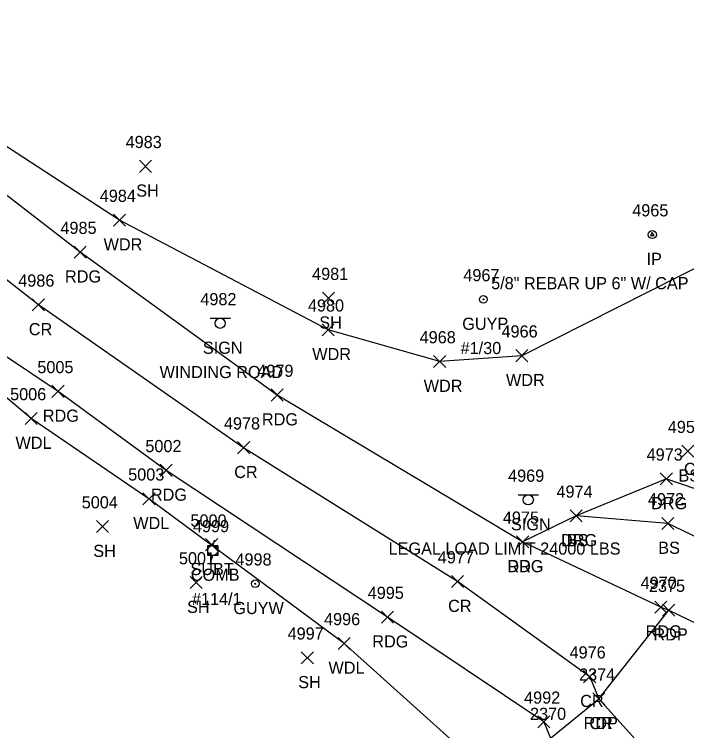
# Model space of a CAD drawing. Extents: x 1653135 to 1655489, y 602711 to 605684.
# Drawn here: x 1653546.7 to 1653657.5, y 605259.9 to 605377.9 of the extents above; entities that cross this region are included whole.
import ezdxf

# ---------------------------------------------------------------- set-up
doc = ezdxf.new("R2010")
doc.units = 0
for name, color, linetype in [('L_A', 7, 'Continuous'), ('L_I', 7, 'Continuous'), ('L_TIC', 7, 'Continuous'), ('LAWA', 7, 'Continuous'), ('LELB', 7, 'Continuous'), ('M_A', 7, 'Continuous'), ('M_C', 7, 'Continuous'), ('M_I', 7, 'Continuous'), ('MPIR', 7, 'Continuous'), ('P_A', 7, 'Continuous'), ('P_I', 7, 'Continuous'), ('P_TIC', 7, 'Continuous'), ('PET', 7, 'Continuous'), ('PEU', 7, 'Continuous'), ('PRC', 7, 'Continuous'), ('R_A', 7, 'Continuous'), ('R_I', 7, 'Continuous'), ('R_TIC', 7, 'Continuous'), ('RDG', 7, 'Continuous'), ('S_A', 7, 'Continuous'), ('S_C', 7, 'Continuous'), ('S_I', 7, 'Continuous'), ('SSGN', 7, 'Continuous'), ('U_A', 7, 'Continuous'), ('U_C', 7, 'Continuous'), ('U_I', 7, 'Continuous'), ('U_TIC', 7, 'Continuous'), ('UP', 7, 'Continuous'), ('UPGW', 7, 'Continuous')]:
    doc.layers.add(name, color=color, linetype=linetype)

msp = doc.modelspace()

# ---------------------------------------------------------------- linework, layer by layer
at = {"layer": 'L_TIC'}
for points in [[(1653567.32, 605351.87), (1653569.32, 605353.87)], [(1653569.32, 605351.87), (1653567.32, 605353.87)], [(1653567.32, 605351.87), (1653569.32, 605353.87)], [(1653569.32, 605351.87), (1653567.32, 605353.87)], [(1653563.06, 605343.01), (1653565.06, 605345.01)], [(1653565.06, 605343.01), (1653563.06, 605345.01)], [(1653563.06, 605343.01), (1653565.06, 605345.01)], [(1653565.06, 605343.01), (1653563.06, 605345.01)], [(1653597.47, 605330.15), (1653599.47, 605332.15)], [(1653599.47, 605330.15), (1653597.47, 605332.15)], [(1653597.47, 605330.15), (1653599.47, 605332.15)], [(1653599.47, 605330.15), (1653597.47, 605332.15)], [(1653597.43, 605324.95), (1653599.43, 605326.95)], [(1653599.43, 605324.95), (1653597.43, 605326.95)], [(1653597.43, 605324.95), (1653599.43, 605326.95)], [(1653599.43, 605324.95), (1653597.43, 605326.95)], [(1653615.8, 605319.72), (1653617.8, 605321.72)], [(1653617.8, 605319.72), (1653615.8, 605321.72)], [(1653615.8, 605319.72), (1653617.8, 605321.72)], [(1653617.8, 605319.72), (1653615.8, 605321.72)], [(1653629.34, 605320.68), (1653631.34, 605322.68)], [(1653631.34, 605320.68), (1653629.34, 605322.68)], [(1653629.34, 605320.68), (1653631.34, 605322.68)], [(1653631.34, 605320.68), (1653629.34, 605322.68)], [(1653548.5, 605310.34), (1653550.5, 605312.34)], [(1653550.5, 605310.34), (1653548.5, 605312.34)], [(1653548.5, 605310.34), (1653550.5, 605312.34)], [(1653550.5, 605310.34), (1653548.5, 605312.34)], [(1653656.68, 605304.95), (1653658.68, 605306.95)], [(1653658.68, 605304.95), (1653656.68, 605306.95)], [(1653656.68, 605304.95), (1653658.68, 605306.95)], [(1653658.68, 605304.95), (1653656.68, 605306.95)], [(1653567.9, 605297.12), (1653569.9, 605299.12)], [(1653569.9, 605297.12), (1653567.9, 605299.12)], [(1653567.9, 605297.12), (1653569.9, 605299.12)], [(1653569.9, 605297.12), (1653567.9, 605299.12)], [(1653638.29, 605294.3), (1653640.29, 605296.3)], [(1653640.29, 605294.3), (1653638.29, 605296.3)], [(1653638.29, 605294.3), (1653640.29, 605296.3)], [(1653640.29, 605294.3), (1653638.29, 605296.3)], [(1653560.25, 605292.54), (1653562.25, 605294.54)], [(1653562.25, 605292.54), (1653560.25, 605294.54)], [(1653560.25, 605292.54), (1653562.25, 605294.54)], [(1653562.25, 605292.54), (1653560.25, 605294.54)], [(1653653.36, 605293.05), (1653655.36, 605295.05)], [(1653655.36, 605293.05), (1653653.36, 605295.05)], [(1653653.36, 605293.05), (1653655.36, 605295.05)], [(1653655.36, 605293.05), (1653653.36, 605295.05)], [(1653575.69, 605283.32), (1653577.69, 605285.32)], [(1653577.69, 605283.32), (1653575.69, 605285.32)], [(1653575.69, 605283.32), (1653577.69, 605285.32)], [(1653577.69, 605283.32), (1653575.69, 605285.32)], [(1653600.06, 605273.3), (1653602.06, 605275.3)], [(1653602.06, 605273.3), (1653600.06, 605275.3)], [(1653600.06, 605273.3), (1653602.06, 605275.3)], [(1653602.06, 605273.3), (1653600.06, 605275.3)], [(1653594, 605270.93), (1653596, 605272.93)], [(1653596, 605270.93), (1653594, 605272.93)], [(1653594, 605270.93), (1653596, 605272.93)], [(1653596, 605270.93), (1653594, 605272.93)]]:
    msp.add_lwpolyline(points, dxfattribs=at)
at = {"layer": 'LAWA'}
for points in [[(1653685.62, 605322.04), (1653670.88, 605332.32), (1653661.72, 605337.52), (1653630.34, 605321.68), (1653616.8, 605320.72), (1653598.43, 605325.95), (1653564.06, 605344.01), (1653534.85, 605363.01), (1653505.82, 605383.05), (1653484.9, 605402.84), (1653463.33, 605422.4), (1653441.69, 605442.64), (1653418.02, 605465.09), (1653400.64, 605492.12), (1653388.1, 605504.01)], [(1653625.01, 605252.79), (1653601.06, 605274.3), (1653568.9, 605298.12), (1653549.5, 605311.34), (1653532.98, 605325.2), (1653522.52, 605320.77)]]:
    msp.add_lwpolyline(points, dxfattribs=at)
at = {"layer": 'LELB'}
msp.add_lwpolyline([(1653671.12, 605286.01), (1653654.36, 605294.05), (1653639.29, 605295.3)], dxfattribs=at)
at = {"layer": 'MPIR'}
msp.add_lwpolyline([(1653651.82, 605341.95), (1653651.53, 605341.45), (1653652.11, 605341.45)], close=True, dxfattribs=at)
msp.add_circle((1653651.82, 605341.62), 0.667, dxfattribs=at)
at = {"layer": 'P_TIC'}
for points in [[(1653556.58, 605337.73), (1653558.58, 605339.73)], [(1653558.58, 605337.73), (1653556.58, 605339.73)], [(1653556.58, 605337.73), (1653558.58, 605339.73)], [(1653558.58, 605337.73), (1653556.58, 605339.73)], [(1653549.68, 605329.05), (1653551.68, 605331.05)], [(1653551.68, 605329.05), (1653549.68, 605331.05)], [(1653549.68, 605329.05), (1653551.68, 605331.05)], [(1653551.68, 605329.05), (1653549.68, 605331.05)], [(1653552.93, 605314.8), (1653554.93, 605316.8)], [(1653554.93, 605314.8), (1653552.93, 605316.8)], [(1653552.93, 605314.8), (1653554.93, 605316.8)], [(1653554.93, 605314.8), (1653552.93, 605316.8)], [(1653589.02, 605314.2), (1653591.02, 605316.2)], [(1653591.02, 605314.2), (1653589.02, 605316.2)], [(1653589.02, 605314.2), (1653591.02, 605316.2)], [(1653591.02, 605314.2), (1653589.02, 605316.2)], [(1653583.5, 605305.53), (1653585.5, 605307.53)], [(1653585.5, 605305.53), (1653583.5, 605307.53)], [(1653583.5, 605305.53), (1653585.5, 605307.53)], [(1653585.5, 605305.53), (1653583.5, 605307.53)], [(1653570.73, 605301.8), (1653572.73, 605303.8)], [(1653572.73, 605301.8), (1653570.73, 605303.8)], [(1653570.73, 605301.8), (1653572.73, 605303.8)], [(1653572.73, 605301.8), (1653570.73, 605303.8)], [(1653629.46, 605290.02), (1653631.46, 605292.02)], [(1653631.46, 605290.02), (1653629.46, 605292.02)], [(1653629.46, 605290.02), (1653631.46, 605292.02)], [(1653631.46, 605290.02), (1653629.46, 605292.02)], [(1653618.74, 605283.48), (1653620.74, 605285.48)], [(1653620.74, 605283.48), (1653618.74, 605285.48)], [(1653618.74, 605283.48), (1653620.74, 605285.48)], [(1653620.74, 605283.48), (1653618.74, 605285.48)], [(1653652.23, 605279.28), (1653654.23, 605281.28)], [(1653654.23, 605279.28), (1653652.23, 605281.28)], [(1653652.23, 605279.28), (1653654.23, 605281.28)], [(1653654.23, 605279.28), (1653652.23, 605281.28)], [(1653653.52, 605278.78), (1653655.52, 605280.78)], [(1653655.52, 605278.78), (1653653.52, 605280.78)], [(1653653.52, 605278.78), (1653655.52, 605280.78)], [(1653655.52, 605278.78), (1653653.52, 605280.78)], [(1653607.2, 605277.63), (1653609.2, 605279.63)], [(1653609.2, 605277.63), (1653607.2, 605279.63)], [(1653607.2, 605277.63), (1653609.2, 605279.63)], [(1653609.2, 605277.63), (1653607.2, 605279.63)], [(1653640.51, 605267.82), (1653642.51, 605269.82)], [(1653642.51, 605267.82), (1653640.51, 605269.82)], [(1653640.51, 605267.82), (1653642.51, 605269.82)], [(1653642.51, 605267.82), (1653640.51, 605269.82)], [(1653642.01, 605264.18), (1653644.01, 605266.18)], [(1653644.01, 605264.18), (1653642.01, 605266.18)], [(1653642.01, 605264.18), (1653644.01, 605266.18)], [(1653644.01, 605264.18), (1653642.01, 605266.18)], [(1653642.01, 605264.18), (1653644.01, 605266.18)], [(1653644.01, 605264.18), (1653642.01, 605266.18)], [(1653642.01, 605264.18), (1653644.01, 605266.18)], [(1653644.01, 605264.18), (1653642.01, 605266.18)], [(1653632.95, 605260.38), (1653634.95, 605262.38)], [(1653634.95, 605260.38), (1653632.95, 605262.38)], [(1653632.95, 605260.38), (1653634.95, 605262.38)], [(1653634.95, 605260.38), (1653632.95, 605262.38)]]:
    msp.add_lwpolyline(points, dxfattribs=at)
at = {"layer": 'PET'}
msp.add_lwpolyline([(1653578.16, 605163.39), (1653590, 605168.27), (1653605.17, 605176.58), (1653615.02, 605180.67), (1653625.93, 605186.04), (1653635.81, 605193.23), (1653642.67, 605199.91), (1653645.85, 605204.67), (1653648.54, 605209.41), (1653651.52, 605219.94), (1653649.67, 605230.06), (1653643.3, 605244.74), (1653635.02, 605258.71), (1653643.01, 605265.18), (1653654.52, 605279.78), (1653665.48, 605274.48)], dxfattribs=at)
at = {"layer": 'PEU'}
for points in [[(1653653.23, 605280.28), (1653630.46, 605291.02), (1653590.02, 605315.2), (1653557.58, 605338.73), (1653531.08, 605359.13), (1653501.21, 605379.34), (1653479.55, 605396.21), (1653456.3, 605416.21), (1653435.84, 605435.12), (1653411.96, 605460.89), (1653393.13, 605484.25), (1653380.18, 605499.71)], [(1653633.95, 605261.38), (1653608.2, 605278.63), (1653571.73, 605302.8), (1653553.93, 605315.8), (1653535.54, 605328.1), (1653516.91, 605342.14), (1653491.81, 605360.18), (1653469.24, 605376.85), (1653454, 605388.62), (1653441.44, 605399.97), (1653424.23, 605415.49), (1653402.67, 605436.97), (1653382.65, 605461.22), (1653362.78, 605487.83)], [(1653653.23, 605280.28), (1653654.52, 605279.78)], [(1653633.95, 605261.38), (1653635.02, 605258.71)]]:
    msp.add_lwpolyline(points, dxfattribs=at)
at = {"layer": 'PRC'}
for points in [[(1653641.51, 605268.82), (1653619.74, 605284.48), (1653584.5, 605306.53), (1653550.68, 605330.05), (1653524.48, 605350.56), (1653495.62, 605372.52), (1653471.48, 605389.99), (1653448.45, 605410.05), (1653429.44, 605426.79), (1653403.79, 605455.33), (1653385.16, 605477.75), (1653370.74, 605494.28)], [(1653641.51, 605268.82), (1653643.01, 605265.18)], [(1653643.01, 605265.18), (1653659.54, 605246.84), (1653674.72, 605225.54)]]:
    msp.add_lwpolyline(points, dxfattribs=at)
at = {"layer": 'R_TIC'}
for points in [[(1653653.13, 605300.4), (1653655.13, 605302.4)], [(1653655.13, 605300.4), (1653653.13, 605302.4)], [(1653653.13, 605300.4), (1653655.13, 605302.4)], [(1653655.13, 605300.4), (1653653.13, 605302.4)], [(1653638.29, 605294.3), (1653640.29, 605296.3)], [(1653640.29, 605294.3), (1653638.29, 605296.3)], [(1653638.29, 605294.3), (1653640.29, 605296.3)], [(1653640.29, 605294.3), (1653638.29, 605296.3)], [(1653629.46, 605290.02), (1653631.46, 605292.02)], [(1653631.46, 605290.02), (1653629.46, 605292.02)], [(1653629.46, 605290.02), (1653631.46, 605292.02)], [(1653631.46, 605290.02), (1653629.46, 605292.02)]]:
    msp.add_lwpolyline(points, dxfattribs=at)
at = {"layer": 'RDG'}
for points in [[(1653654.13, 605301.4), (1653639.29, 605295.3), (1653630.46, 605291.02)], [(1653654.13, 605301.4), (1653675.73, 605294.06)]]:
    msp.add_lwpolyline(points, dxfattribs=at)
at = {"layer": 'SSGN'}
for p, q in [((1653579, 605327.84), (1653582.33, 605327.84)), ((1653580.64, 605327.01), (1653580.64, 605327.01)), ((1653629.74, 605298.77), (1653633.08, 605298.77)), ((1653631.39, 605297.94), (1653631.39, 605297.94))]:
    msp.add_line(p, q, dxfattribs=at)
for centre in [(1653580.64, 605327.01), (1653631.39, 605297.94)]:
    msp.add_circle(centre, 0.833, dxfattribs=at)
at = {"layer": 'U_TIC'}
for points in [[(1653578.24, 605289.55), (1653580.24, 605291.55)], [(1653580.24, 605289.55), (1653578.24, 605291.55)], [(1653578.24, 605289.55), (1653580.24, 605291.55)], [(1653580.24, 605289.55), (1653578.24, 605291.55)]]:
    msp.add_lwpolyline(points, dxfattribs=at)
at = {"layer": 'UP'}
for p, q in [((1653579.66, 605291.28), (1653579.41, 605290.45)), ((1653578.58, 605288.78), (1653578.58, 605290.45)), ((1653578.58, 605290.45), (1653580.25, 605290.45)), ((1653580.25, 605290.45), (1653580.25, 605288.78)), ((1653580.25, 605288.78), (1653578.58, 605288.78)), ((1653579.16, 605287.95), (1653579.41, 605288.78)), ((1653579.41, 605289.61), (1653579.41, 605289.61))]:
    msp.add_line(p, q, dxfattribs=at)
msp.add_circle((1653579.41, 605289.61), 0.833, dxfattribs=at)
at = {"layer": 'UPGW'}
for centre, radius in [((1653624, 605330.94), 0.625), ((1653624, 605330.94), 0.0833), ((1653586.41, 605284.13), 0.625), ((1653586.41, 605284.13), 0.0833)]:
    msp.add_circle(centre, radius, dxfattribs=at)

# ---------------------------------------------------------------- texts
at = {"layer": 'L_A'}
for s, p in [('SH', (1653566.81, 605347.87)), ('SH', (1653566.81, 605347.87)), ('WDR', (1653561.43, 605339.01)), ('WDR', (1653561.43, 605339.01)), ('SH', (1653596.96, 605326.15)), ('SH', (1653596.96, 605326.15)), ('WDR', (1653595.8, 605320.95)), ('WDR', (1653595.8, 605320.95)), ('WDR', (1653627.71, 605316.68)), ('WDR', (1653627.71, 605316.68)), ('WDR', (1653614.16, 605315.72)), ('WDR', (1653614.16, 605315.72)), ('WDL', (1653546.92, 605306.34)), ('WDL', (1653546.92, 605306.34)), ('CONCPAD', (1653657.03, 605302.04)), ('CONCPAD', (1653657.03, 605302.04)), ('BS', (1653656.13, 605300.95)), ('BS', (1653656.13, 605300.95)), ('WDL', (1653566.31, 605293.12)), ('WDL', (1653566.31, 605293.12)), ('BS', (1653637.73, 605290.3)), ('BS', (1653637.73, 605290.3)), ('BS', (1653652.8, 605289.05)), ('BS', (1653652.8, 605289.05)), ('SH', (1653559.73, 605288.54)), ('SH', (1653559.73, 605288.54)), ('SH', (1653575.18, 605279.32)), ('SH', (1653575.18, 605279.32)), ('WDL', (1653598.47, 605269.3)), ('WDL', (1653598.47, 605269.3)), ('SH', (1653593.49, 605266.93)), ('SH', (1653593.49, 605266.93))]:
    msp.add_text(s, height=2, dxfattribs=at).set_placement(p)
at = {"layer": 'L_I'}
for s, p in [('4983', (1653565.06, 605355.87)), ('4983', (1653565.06, 605355.87)), ('4984', (1653560.8, 605347.01)), ('4984', (1653560.8, 605347.01)), ('4981', (1653595.78, 605334.15)), ('4981', (1653595.78, 605334.15)), ('4980', (1653595.09, 605328.95)), ('4980', (1653595.09, 605328.95)), ('4966', (1653626.98, 605324.68)), ('4966', (1653626.98, 605324.68)), ('4968', (1653613.49, 605323.72)), ('4968', (1653613.49, 605323.72)), ('5006', (1653546.03, 605314.34)), ('5006', (1653546.03, 605314.34)), ('4956', (1653654.37, 605308.95)), ('4956', (1653654.37, 605308.95)), ('5003', (1653565.48, 605301.12)), ('5003', (1653565.48, 605301.12)), ('4974', (1653636.03, 605298.3)), ('4974', (1653636.03, 605298.3)), ('5004', (1653557.83, 605296.54)), ('5004', (1653557.83, 605296.54)), ('4972', (1653651.1, 605297.05)), ('4972', (1653651.1, 605297.05)), ('5001', (1653573.84, 605287.32)), ('5001', (1653573.84, 605287.32)), ('4996', (1653597.74, 605277.3)), ('4996', (1653597.74, 605277.3)), ('4997', (1653591.74, 605274.93)), ('4997', (1653591.74, 605274.93))]:
    msp.add_text(s, height=2, dxfattribs=at).set_placement(p)
at = {"layer": 'M_A'}
msp.add_text('IP', height=2, dxfattribs=at).set_placement((1653650.86, 605336.62))
at = {"layer": 'M_C'}
msp.add_text('5/8" REBAR UP 6" W/ CAP NORMAN', height=2, dxfattribs=at).set_placement((1653625.27, 605332.62))
at = {"layer": 'M_I'}
msp.add_text('4965', height=2, dxfattribs=at).set_placement((1653648.51, 605344.62))
at = {"layer": 'P_A'}
for s, p in [('RDG', (1653555.07, 605333.73)), ('RDG', (1653555.07, 605333.73)), ('CR', (1653549.11, 605325.05)), ('CR', (1653549.11, 605325.05)), ('RDG', (1653551.42, 605310.8)), ('RDG', (1653551.42, 605310.8)), ('RDG', (1653587.51, 605310.2)), ('RDG', (1653587.51, 605310.2)), ('CR', (1653582.94, 605301.53)), ('CR', (1653582.94, 605301.53)), ('RDG', (1653569.22, 605297.8)), ('RDG', (1653569.22, 605297.8)), ('RDG', (1653627.94, 605286.02)), ('RDG', (1653627.94, 605286.02)), ('CR', (1653618.18, 605279.48)), ('CR', (1653618.18, 605279.48)), ('RDG', (1653650.72, 605275.28)), ('RDG', (1653650.72, 605275.28)), ('RDP', (1653652.01, 605274.78)), ('RDP', (1653652.01, 605274.78)), ('RDG', (1653605.69, 605273.63)), ('RDG', (1653605.69, 605273.63)), ('CR', (1653639.94, 605263.82)), ('CR', (1653639.94, 605263.82)), ('RDP', (1653640.5, 605260.18)), ('RDP', (1653640.5, 605260.18)), ('CR', (1653641.45, 605260.18)), ('CR', (1653641.45, 605260.18))]:
    msp.add_text(s, height=2, dxfattribs=at).set_placement(p)
at = {"layer": 'P_I'}
for s, p in [('4985', (1653554.32, 605341.73)), ('4985', (1653554.32, 605341.73)), ('4986', (1653547.37, 605333.05)), ('4986', (1653547.37, 605333.05)), ('5005', (1653550.52, 605318.8)), ('5005', (1653550.52, 605318.8)), ('4979', (1653586.75, 605318.2)), ('4979', (1653586.75, 605318.2)), ('4978', (1653581.25, 605309.53)), ('4978', (1653581.25, 605309.53)), ('5002', (1653568.31, 605305.8)), ('5002', (1653568.31, 605305.8)), ('4975', (1653627.2, 605294.02)), ('4975', (1653627.2, 605294.02)), ('4977', (1653616.48, 605287.48)), ('4977', (1653616.48, 605287.48)), ('4970', (1653649.89, 605283.28)), ('4970', (1653649.89, 605283.28)), ('2375', (1653651.26, 605282.78)), ('2375', (1653651.26, 605282.78)), ('4995', (1653604.94, 605281.63)), ('4995', (1653604.94, 605281.63)), ('4976', (1653638.19, 605271.82)), ('4976', (1653638.19, 605271.82)), ('2374', (1653639.75, 605268.18)), ('2374', (1653639.75, 605268.18)), ('2374', (1653639.75, 605268.18)), ('2374', (1653639.75, 605268.18)), ('4992', (1653630.7, 605264.38)), ('4992', (1653630.7, 605264.38)), ('2370', (1653631.67, 605261.71)), ('2370', (1653631.67, 605261.71))]:
    msp.add_text(s, height=2, dxfattribs=at).set_placement(p)
at = {"layer": 'R_A'}
for p in [(1653651.62, 605296.4), (1653651.62, 605296.4), (1653636.78, 605290.3), (1653636.78, 605290.3), (1653627.94, 605286.02), (1653627.94, 605286.02)]:
    msp.add_text('DRG', height=2, dxfattribs=at).set_placement(p)
at = {"layer": 'R_I'}
for s, p in [('4973', (1653650.88, 605304.4)), ('4973', (1653650.88, 605304.4)), ('4974', (1653636.03, 605298.3)), ('4974', (1653636.03, 605298.3)), ('4975', (1653627.2, 605294.02)), ('4975', (1653627.2, 605294.02))]:
    msp.add_text(s, height=2, dxfattribs=at).set_placement(p)
at = {"layer": 'S_A'}
for p in [(1653577.78, 605321.99), (1653628.53, 605292.92)]:
    msp.add_text('SIGN', height=2, dxfattribs=at).set_placement(p)
at = {"layer": 'S_C'}
for s, p in [('WINDING ROAD', (1653570.65, 605317.99)), ('LEGAL LOAD LIMIT 24000 LBS', (1653608.38, 605288.92))]:
    msp.add_text(s, height=2, dxfattribs=at).set_placement(p)
at = {"layer": 'S_I'}
for s, p in [('4982', (1653577.37, 605329.99)), ('4969', (1653628.06, 605300.92))]:
    msp.add_text(s, height=2, dxfattribs=at).set_placement(p)
at = {"layer": 'U_A'}
for s, p in [('GUYP', (1653620.51, 605325.94)), ('SUBT', (1653575.74, 605285.55)), ('SUBT', (1653575.74, 605285.55)), ('COMB', (1653575.8, 605284.61)), ('GUYW', (1653582.8, 605279.13))]:
    msp.add_text(s, height=2, dxfattribs=at).set_placement(p)
at = {"layer": 'U_C'}
for s, p in [('#1/30', (1653620.24, 605321.94)), ('#114/1', (1653575.98, 605280.61))]:
    msp.add_text(s, height=2, dxfattribs=at).set_placement(p)
at = {"layer": 'U_I'}
for s, p in [('4967', (1653620.69, 605333.94)), ('5000', (1653575.74, 605293.55)), ('5000', (1653575.74, 605293.55)), ('4999', (1653576.15, 605292.61)), ('4998', (1653583.15, 605287.13))]:
    msp.add_text(s, height=2, dxfattribs=at).set_placement(p)

doc.saveas('drawing.dxf')
